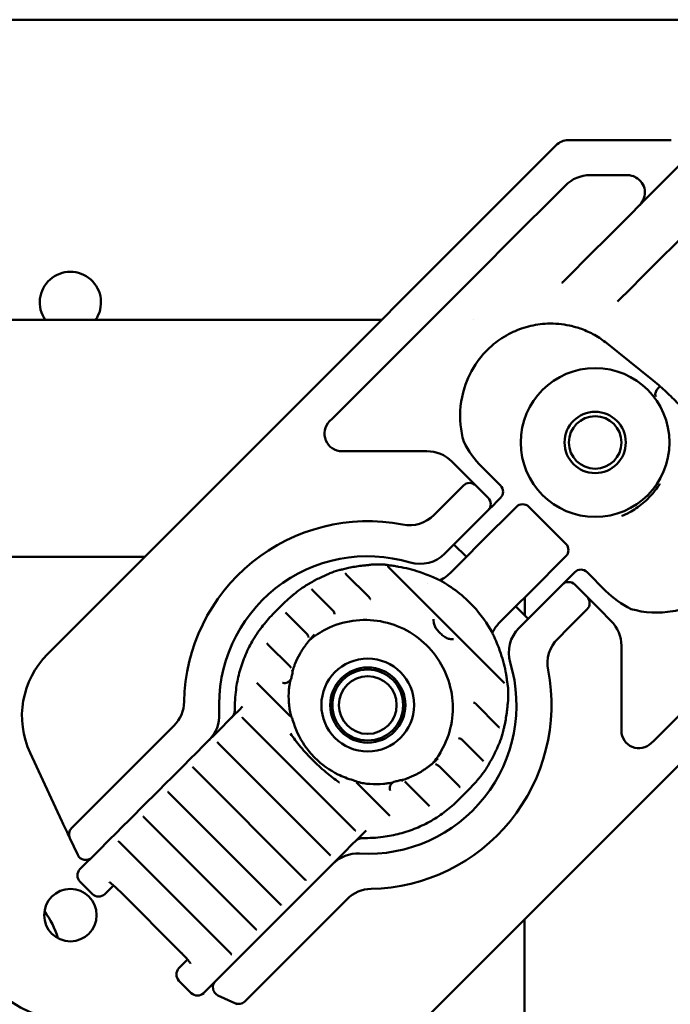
# Model space of a CAD drawing. Header units: millimetres. Extents: x 0 to 14369, y -869 to 2970.
# Tile 363 of 656: x 2107 to 2144, y 1088 to 1144. Entities that reach past the tile are written whole.
import ezdxf

# ---------------------------------------------------------------- set-up
doc = ezdxf.new("R2010")
doc.units = ezdxf.units.MM
doc.header["$LTSCALE"] = 10
doc.layers.add('Sichtbar (ISO)', color=7, linetype='Continuous', lineweight=50)

msp = doc.modelspace()

# ---------------------------------------------------------------- linework, layer by layer
at = {"layer": 'Sichtbar (ISO)'}
for p, q in [((2069.518, 1144.035), (2147.669, 1144.035)), ((2132.963, 1132.543), (2137.281, 1136.861)), ((2137.988, 1137.154), (2143.862, 1137.154)), ((2144.361, 1135.739), (2143.579, 1134.957)), ((2141.362, 1135.154), (2139.231, 1135.154)), ((2137.817, 1134.568), (2134.378, 1131.129)), ((2143.579, 1134.957), (2140.024, 1131.401)), ((2147.115, 1134.25), (2142.145, 1129.28)), ((2131.943, 1131.523), (2132.963, 1132.543)), ((2123.677, 1123.257), (2131.943, 1131.523)), ((2134.378, 1131.129), (2133.357, 1130.109)), ((2139.467, 1130.844), (2140.024, 1131.401)), ((2139.467, 1130.844), (2137.725, 1129.103)), ((2133.357, 1130.109), (2125.091, 1121.843)), ((2137.674, 1129.051), (2137.633, 1129.01)), ((2137.701, 1129.079), (2137.689, 1129.066)), ((2137.725, 1129.103), (2137.722, 1129.1)), ((2141.588, 1128.723), (2142.145, 1129.28)), ((2141.588, 1128.723), (2140.798, 1127.933)), ((2127.304, 1126.885), (2086.201, 1126.885)), ((2132.545, 1126.885), (2132.545, 1126.885)), ((2142.74, 1123.504), (2140.188, 1125.548)), ((2123.677, 1123.257), (2123.064, 1122.644)), ((2108.215, 1107.795), (2123.064, 1122.644)), ((2124.479, 1121.23), (2125.091, 1121.843)), ((2124.479, 1121.23), (2124.34, 1121.092)), ((2125.047, 1119.385), (2129.904, 1119.385)), ((2131.318, 1118.799), (2131.986, 1118.131)), ((2133.046, 1118.484), (2134.106, 1117.423)), ((2131.986, 1118.131), (2132.693, 1117.424)), ((2130.925, 1116.363), (2131.986, 1117.424)), ((2133.4, 1116.717), (2132.693, 1117.424)), ((2134.106, 1116.716), (2133.841, 1116.451)), ((2130.925, 1116.363), (2130.305, 1115.743)), ((2132.339, 1114.949), (2133.4, 1116.01)), ((2133.735, 1116.344), (2133.4, 1116.01)), ((2133.735, 1116.344), (2133.841, 1116.451)), ((2134.996, 1116.191), (2134.139, 1115.334)), ((2134.996, 1116.191), (2135.016, 1116.212)), ((2135.723, 1116.212), (2137.845, 1114.09)), ((2133.849, 1115.044), (2134.139, 1115.334)), ((2132.339, 1114.949), (2130.925, 1113.535)), ((2131.207, 1112.402), (2133.849, 1115.044)), ((2131.447, 1114.056), (2132.154, 1113.349)), ((2085.78, 1113.359), (2113.779, 1113.359)), ((2132.143, 1113.36), (2132.164, 1113.36)), ((2136.968, 1112.506), (2137.824, 1113.363)), ((2137.845, 1113.383), (2137.824, 1113.363)), ((2124.871, 1112.591), (2124.871, 1112.591)), ((2126.787, 1112.912), (2126.787, 1112.912)), ((2127.855, 1112.611), (2127.855, 1112.611)), ((2127.855, 1112.611), (2134.244, 1106.222)), ((2124.345, 1112.409), (2124.345, 1112.409)), ((2125.226, 1112.413), (2125.226, 1112.413)), ((2126.58, 1111.059), (2125.292, 1112.347)), ((2136.677, 1112.216), (2134.035, 1109.573)), ((2136.968, 1112.506), (2136.677, 1112.216)), ((2137.977, 1112.102), (2137.643, 1111.767)), ((2137.977, 1112.102), (2138.084, 1112.208)), ((2138.349, 1112.473), (2138.084, 1112.208)), ((2139.056, 1112.473), (2140.117, 1111.413)), ((2122.875, 1111.645), (2122.875, 1111.645)), ((2124.507, 1110.305), (2123.368, 1111.445)), ((2129.909, 1111.84), (2129.909, 1111.84)), ((2136.582, 1110.706), (2137.643, 1111.767)), ((2139.057, 1111.06), (2138.35, 1111.767)), ((2143.476, 1103.458), (2151.742, 1111.724)), ((2135.489, 1110.013), (2135.49, 1111.029)), ((2139.057, 1111.06), (2139.764, 1110.353)), ((2121.71, 1110.684), (2121.098, 1110.071)), ((2134.982, 1110.521), (2135.689, 1109.814)), ((2136.582, 1110.706), (2135.168, 1109.292)), ((2139.057, 1110.353), (2137.996, 1109.292)), ((2139.764, 1110.353), (2140.432, 1109.685)), ((2123.018, 1108.968), (2121.88, 1110.106)), ((2137.376, 1108.672), (2137.996, 1109.292)), ((2122.062, 1107.097), (2120.807, 1108.352)), ((2123.066, 1108.439), (2123.066, 1108.439)), ((2123.122, 1108.542), (2123.122, 1108.542)), ((2141.018, 1108.271), (2141.018, 1103.414)), ((2122.104, 1107.054), (2122.104, 1107.054)), ((2122.01, 1104.322), (2120.261, 1106.071)), ((2134.538, 1105.867), (2134.538, 1105.867)), ((2119.357, 1104.795), (2119.163, 1104.601)), ((2132.692, 1104.947), (2133.98, 1103.659)), ((2134.546, 1105.154), (2134.546, 1105.154)), ((2118.505, 1103.943), (2118.846, 1104.284)), ((2118.742, 1104.18), (2118.742, 1104.18)), ((2119.163, 1104.601), (2118.846, 1104.284)), ((2119.387, 1104.118), (2125.751, 1097.754)), ((2122.19, 1104.129), (2122.19, 1104.129)), ((2115.434, 1103.7), (2110.714, 1098.98)), ((2118.173, 1103.611), (2117.749, 1103.187)), ((2118.505, 1103.943), (2118.173, 1103.611)), ((2134.046, 1103.593), (2134.046, 1103.593)), ((2117.749, 1103.187), (2117.433, 1102.871)), ((2131.713, 1102.987), (2131.713, 1102.987)), ((2134.224, 1103.238), (2134.224, 1103.238)), ((2143.476, 1103.458), (2142.863, 1102.845)), ((2117.091, 1102.529), (2116.76, 1102.198)), ((2117.091, 1102.529), (2117.433, 1102.871)), ((2117.974, 1102.705), (2124.338, 1096.341)), ((2133.078, 1101.735), (2131.938, 1102.874)), ((2134.042, 1102.712), (2134.042, 1102.711)), ((2142.725, 1102.707), (2142.863, 1102.845)), ((2109.035, 1098.251), (2107.219, 1102.146)), ((2116.76, 1102.198), (2116.336, 1101.774)), ((2115.678, 1101.116), (2116.02, 1101.458)), ((2116.336, 1101.774), (2116.02, 1101.458)), ((2116.561, 1101.292), (2122.925, 1094.928)), ((2144.278, 1101.431), (2129.428, 1086.582)), ((2130.175, 1101.488), (2130.175, 1101.488)), ((2131.739, 1100.247), (2130.601, 1101.385)), ((2133.137, 1101.676), (2133.137, 1101.676)), ((2115.347, 1100.785), (2114.923, 1100.361)), ((2115.678, 1101.116), (2115.347, 1100.785)), ((2133.278, 1101.241), (2133.278, 1101.241)), ((2114.923, 1100.361), (2114.606, 1100.044)), ((2127.705, 1098.628), (2125.955, 1100.377)), ((2128.078, 1100.517), (2128.078, 1100.517)), ((2128.687, 1100.471), (2128.687, 1100.471)), ((2129.985, 1099.174), (2128.731, 1100.429)), ((2131.797, 1100.188), (2131.797, 1100.189)), ((2114.265, 1099.703), (2113.933, 1099.371)), ((2114.265, 1099.703), (2114.606, 1100.044)), ((2115.147, 1099.878), (2121.511, 1093.514)), ((2132.317, 1100.077), (2131.704, 1099.464)), ((2113.933, 1099.371), (2113.509, 1098.947)), ((2130.048, 1099.111), (2130.047, 1099.111)), ((2110.714, 1098.98), (2109.585, 1097.851)), ((2112.851, 1098.289), (2113.193, 1098.631)), ((2113.509, 1098.947), (2113.193, 1098.631)), ((2113.734, 1098.465), (2120.098, 1092.101)), ((2109.296, 1097.691), (2109.186, 1097.927)), ((2112.52, 1097.958), (2112.096, 1097.534)), ((2112.851, 1098.289), (2112.52, 1097.958)), ((2109.46, 1097.341), (2109.4, 1097.47)), ((2112.096, 1097.534), (2111.78, 1097.218)), ((2125.917, 1097.213), (2126.234, 1097.53)), ((2126.234, 1097.53), (2126.428, 1097.724)), ((2109.485, 1097.286), (2109.482, 1097.293)), ((2109.485, 1097.286), (2109.935, 1096.322)), ((2111.09, 1096.528), (2111.78, 1097.218)), ((2112.321, 1097.052), (2118.685, 1090.688)), ((2125.244, 1096.54), (2125.576, 1096.872)), ((2125.917, 1097.213), (2125.576, 1096.872)), ((2125.813, 1097.109), (2125.813, 1097.109)), ((2110.066, 1095.504), (2111.09, 1096.528)), ((2124.82, 1096.116), (2125.244, 1096.54)), ((2124.504, 1095.8), (2124.162, 1095.458)), ((2124.504, 1095.8), (2124.82, 1096.116)), ((2123.407, 1094.703), (2123.831, 1095.127)), ((2123.831, 1095.127), (2124.162, 1095.458)), ((2110.773, 1094.09), (2110.066, 1094.797)), ((2111.48, 1094.09), (2111.976, 1094.586)), ((2123.091, 1094.387), (2123.407, 1094.703)), ((2112.342, 1094.244), (2115.878, 1090.709)), ((2122.418, 1093.714), (2122.749, 1094.045)), ((2123.091, 1094.387), (2122.749, 1094.045)), ((2120.613, 1089.08), (2125.334, 1093.801)), ((2121.994, 1093.29), (2122.418, 1093.714)), ((2121.677, 1092.973), (2121.336, 1092.631)), ((2121.677, 1092.973), (2121.994, 1093.29)), ((2120.58, 1091.876), (2121.004, 1092.3)), ((2121.004, 1092.3), (2121.336, 1092.631)), ((2135.46, 1069.125), (2135.477, 1092.631)), ((2120.264, 1091.56), (2120.58, 1091.876)), ((2119.591, 1090.887), (2119.922, 1091.218)), ((2120.264, 1091.56), (2119.922, 1091.218)), ((2119.167, 1090.463), (2119.591, 1090.887)), ((2116.219, 1090.343), (2115.723, 1089.847)), ((2118.851, 1090.146), (2118.161, 1089.457)), ((2118.851, 1090.146), (2119.167, 1090.463)), ((2118.161, 1089.457), (2117.137, 1088.433)), ((2116.43, 1088.433), (2115.723, 1089.14)), ((2119.484, 1087.952), (2120.613, 1089.08)), ((2117.955, 1088.302), (2118.919, 1087.852)), ((2118.925, 1087.849), (2118.919, 1087.852)), ((2119.052, 1087.79), (2118.974, 1087.827))]:
    msp.add_line(p, q, dxfattribs=at)
for centre, radius in [((2139.518, 1119.885), 4.25), ((2139.518, 1119.885), 1.75), ((2139.518, 1119.885), 1.5), ((2126.518, 1104.885), 2.65), ((2126.518, 1104.885), 2.15), ((2126.518, 1104.885), 2.025), ((2126.518, 1104.885), 1.65), ((2109.518, 1092.885), 1.5)]:
    msp.add_circle(centre, radius, dxfattribs=at)
for centre, radius, start, end in [((2137.988, 1136.154), 1, 90, 135), ((2139.231, 1133.154), 2, 90, 135), ((2141.362, 1134.154), 1, 86.3402, 90), ((2141.362, 1134.154), 1, 315, 60.8363), ((2109.518, 1127.885), 1.75, 325.1501, 214.8499), ((2109.518, 1127.885), 1.75, 325.1501, 214.8499), ((2125.047, 1120.385), 1, 135, 270), ((2136.982, 1122.42), 5.567, 206.5238, 225), ((2129.904, 1117.385), 2, 45, 90), ((2132.339, 1117.07), 0.5, 45, 135), ((2133.753, 1117.07), 0.5, 315, 45), ((2133.046, 1116.363), 0.5, 315, 45), ((2135.37, 1115.858), 0.5, 45, 135), ((2126.518, 1104.885), 10.5, 79.0558, 178.9455), ((2128.891, 1117.157), 2, 259.0558, 315), ((2137.491, 1113.737), 0.5, 315, 45), ((2126.518, 1104.885), 8.5, 73.4369, 183.1897), ((2129.511, 1114.949), 2, 253.4369, 315), ((2138.703, 1112.12), 0.5, 45, 135), ((2137.996, 1111.413), 0.5, 45, 135), ((2144.053, 1115.349), 5.567, 225, 243.4767), ((2138.703, 1110.706), 0.5, 315, 45), ((2136.582, 1107.878), 2, 135, 196.5631), ((2139.018, 1108.271), 2, 0, 45), ((2138.79, 1107.258), 2, 135, 190.9442), ((2111.75, 1104.259), 5, 135, 205), ((2126.518, 1104.885), 8.5, 266.8103, 16.5631), ((2126.518, 1104.885), 10.5, 271.0545, 10.9442), ((2114.02, 1105.115), 2, 315, 358.9455), ((2116.034, 1104.3), 2, 315, 3.1897), ((2142.018, 1103.414), 1, 180, 315), ((2109.938, 1097.498), 0.5, 135, 205), ((2110.388, 1096.533), 0.5, 205, 315), ((2125.933, 1094.401), 2, 86.8103, 135), ((2110.42, 1095.151), 0.5, 135, 225), ((2111.127, 1094.443), 0.5, 225, 315), ((2126.748, 1092.387), 2, 91.0545, 135), ((2109.518, 1092.885), 6, 180, 270), ((2104.018, 1090.124), 5, 16.7394, 36.5641), ((2104.018, 1090.124), 5, 16.7394, 36.5641), ((2116.077, 1089.494), 0.5, 135, 225), ((2118.166, 1088.755), 0.5, 135, 245), ((2116.784, 1088.787), 0.5, 225, 315), ((2119.131, 1088.305), 0.5, 245, 315)]:
    msp.add_arc(centre, radius, start, end, dxfattribs=at)
for centre, major_axis, ratio, start_param, end_param in [((2137.976, 1128.646), (-0.354, 0.354), 0.85079, 0.000034, 0.000077), ((2126.736, 1122.074), (-0.707, 0.707), 0.57735, 0.000001, 0.000014), ((2126.788, 1112.612), (-0.052, 0.295), 0.848301, 6.283153, 6.283619), ((2127.495, 1112.604), (0.054, 0.295), 0.798478, 6.282426, 6.286929), ((2130.458, 1111.765), (0.119, 0.275), 0.575139, 6.283156, 6.283511), ((2129.792, 1113.816), (1.414, -1.414), 0.992546, 6.283013, 6.283185), ((2127.051, 1105.343), (-5.342, 5.339), 0.999264, 6.214744, 6.282885), ((2122.283, 1110.809), (-0.197, 0.226), 0.03482, 0.000007, 0.008332), ((2122.644, 1111.109), (-0.191, 0.231), 0.899104, 6.247595, 6.282803), ((2135.449, 1108.159), (-1.414, 1.414), 0.992546, 0, 0.000151), ((2127.036, 1105.34), (-3.567, 3.567), 0.999609, 6.283136, 6.301003), ((2123.118, 1109.121), (0.288, -0.278), 0.034894, 6.280994, 6.283176), ((2133.398, 1108.825), (0.275, 0.119), 0.575188, 6.282569, 6.283236), ((2121.744, 1106.445), (-0.075, -0.29), 0.017716, 6.277485, 6.283185), ((2134.237, 1105.862), (0.295, 0.054), 0.798485, 6.283135, 6.283557), ((2134.245, 1105.155), (0.295, -0.052), 0.848301, 6.283085, 6.283218), ((2126.973, 1105.403), (3.567, -3.567), 0.999609, 6.26525, 6.283115), ((2130.754, 1101.485), (-0.278, 0.288), 0.034893, 0.000004, 0.002173), ((2132.742, 1101.01), (0.231, -0.191), 0.899099, 0.000458, 0.03564), ((2126.976, 1105.418), (5.34, -5.342), 0.999264, 0.000186, 0.068327), ((2132.442, 1100.65), (0.226, -0.197), 0.034819, 6.274853, 6.28318), ((2128.079, 1100.111), (-0.29, -0.075), 0.017718, 6.283184, 6.288875)]:
    msp.add_ellipse(centre, major_axis=major_axis, ratio=ratio, start_param=start_param, end_param=end_param, dxfattribs=at)
for points, knots in [([(2141.85, 1135.027), (2141.755, 1135.08), (2141.65, 1135.118), (2141.505, 1135.145), (2141.466, 1135.15), (2141.426, 1135.152)], [0, 0, 0, 0, 0.03248783, 0.03248783, 0.04436117, 0.04436117, 0.04436117, 0.04436117]), ([(2140.188, 1125.548), (2139.972, 1125.72), (2139.735, 1125.882), (2139.247, 1126.154), (2138.997, 1126.27), (2138.518, 1126.445), (2138.291, 1126.512), (2137.652, 1126.649), (2137.217, 1126.689), (2136.422, 1126.659), (2136.051, 1126.604), (2135.35, 1126.422), (2135.014, 1126.294), (2134.344, 1125.961), (2134.017, 1125.745), (2133.358, 1125.205), (2133.048, 1124.865), (2132.451, 1124.032), (2132.204, 1123.52), (2131.827, 1122.314), (2131.756, 1121.6), (2131.852, 1120.574), (2131.913, 1120.248), (2132.005, 1119.928)], [0, 0, 0, 0, 0.100344, 0.100344, 0.190359, 0.190359, 0.263987, 0.263987, 0.391398, 0.391398, 0.502847, 0.502847, 0.616713, 0.616713, 0.752373, 0.752373, 0.92769, 0.92769, 1.163607, 1.163607, 1.475785, 1.475785, 1.620966, 1.620966, 1.620966, 1.620966]), ([(2145.137, 1121.107), (2144.959, 1121.33), (2144.751, 1121.573), (2144.312, 1122.052), (2144.077, 1122.294), (2143.614, 1122.746), (2143.38, 1122.962), (2143.014, 1123.28), (2142.874, 1123.397), (2142.74, 1123.504)], [0, 0, 0, 0, 0.102282, 0.102282, 0.2011731, 0.2011731, 0.2968687, 0.2968687, 0.3581942, 0.3581942, 0.3581942, 0.3581942]), ([(2142.992, 1122.516), (2142.986, 1122.526), (2142.98, 1122.536), (2142.975, 1122.547), (2142.97, 1122.558), (2142.966, 1122.57), (2142.963, 1122.583), (2142.958, 1122.606), (2142.955, 1122.633), (2142.957, 1122.662), (2142.96, 1122.692), (2142.967, 1122.726), (2142.979, 1122.76), (2142.99, 1122.794), (2143.007, 1122.83), (2143.028, 1122.865), (2143.05, 1122.9), (2143.075, 1122.935), (2143.104, 1122.967), (2143.132, 1123), (2143.164, 1123.03), (2143.196, 1123.056), (2143.209, 1123.067), (2143.222, 1123.077), (2143.236, 1123.087)], [0, 0, 0, 0, 0.066659, 0.066659, 0.066659, 0.1306439, 0.1306439, 0.1306439, 0.2499489, 0.2499489, 0.2499489, 0.3749574, 0.3749574, 0.3749574, 0.4999659, 0.4999659, 0.4999659, 0.6249744, 0.6249744, 0.6249744, 0.749983, 0.749983, 0.749983, 0.8002937, 0.8002937, 0.8002937, 0.8002937]), ([(2131.979, 1119.962), (2131.982, 1119.959), (2131.985, 1119.956), (2131.994, 1119.947), (2131.998, 1119.941), (2132.001, 1119.934)], [-0.090389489, -0.090389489, -0.090389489, -0.090389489, -0.087020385, -0.087020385, -0.080997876, -0.080997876, -0.080997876, -0.080997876]), ([(2141.561, 1110.371), (2142.347, 1110.146), (2143.167, 1110.106), (2144.789, 1110.391), (2145.62, 1110.736), (2146.664, 1111.566), (2146.961, 1111.86), (2147.418, 1112.448), (2147.596, 1112.723), (2147.867, 1113.254), (2147.971, 1113.502), (2148.197, 1114.192), (2148.287, 1114.67), (2148.321, 1115.534), (2148.291, 1115.929), (2148.152, 1116.657), (2148.047, 1116.999), (2147.766, 1117.674), (2147.58, 1118.004), (2147.312, 1118.386), (2147.247, 1118.472), (2147.181, 1118.554)], [0.001098, 0.001098, 0.001098, 0.001098, 0.357064, 0.357064, 0.727479, 0.727479, 0.88417, 0.88417, 0.997113, 0.997113, 1.084044, 1.084044, 1.227313, 1.227313, 1.343527, 1.343527, 1.454238, 1.454238, 1.581325, 1.581325, 1.619911, 1.619911, 1.619911, 1.619911]), ([(2141.047, 1115.684), (2141.047, 1115.684), (2141.047, 1115.684), (2141.047, 1115.684), (2141.047, 1115.684), (2141.048, 1115.684), (2141.049, 1115.684), (2141.053, 1115.686), (2141.055, 1115.687), (2141.062, 1115.69), (2141.065, 1115.691), (2141.08, 1115.697), (2141.091, 1115.702), (2141.133, 1115.72), (2141.164, 1115.733), (2141.287, 1115.789), (2141.378, 1115.835), (2141.738, 1116.03), (2141.998, 1116.205), (2142.498, 1116.623), (2142.74, 1116.869), (2143.046, 1117.266), (2143.134, 1117.393), (2143.209, 1117.513), (2143.21, 1117.515), (2143.212, 1117.517), (2143.212, 1117.518), (2143.213, 1117.519), (2143.213, 1117.519), (2143.213, 1117.519), (2143.213, 1117.519), (2143.213, 1117.52), (2143.213, 1117.52), (2143.213, 1117.52)], [0.0032405, 0.0032405, 0.0032405, 0.0032405, 0.0032568, 0.0032568, 0.0032748, 0.0032748, 0.0035026, 0.0035026, 0.0046434, 0.0046434, 0.0062068, 0.0062068, 0.0108967, 0.0108967, 0.0249653, 0.0249653, 0.0671796, 0.0671796, 0.1941493, 0.1941493, 0.3252091, 0.3252091, 0.378333, 0.378333, 0.3792845, 0.3792845, 0.3796417, 0.3796417, 0.3797837, 0.3797837, 0.3798192, 0.3798192, 0.3798461, 0.3798461, 0.3798461, 0.3798461]), ([(2124.909, 1112.6), (2124.918, 1112.602), (2124.931, 1112.605), (2124.965, 1112.612), (2124.988, 1112.617), (2125.046, 1112.63), (2125.084, 1112.639), (2125.174, 1112.66), (2125.229, 1112.673), (2125.325, 1112.695), (2125.368, 1112.704), (2125.411, 1112.714)], [0.00004133, 0.00004133, 0.00004133, 0.00004133, 0.008455, 0.008455, 0.01866205, 0.01866205, 0.03273345, 0.03273345, 0.05006971, 0.05006971, 0.06323319, 0.06323319, 0.06323319, 0.06323319]), ([(2126.167, 1112.841), (2126.257, 1112.852), (2126.348, 1112.862), (2126.474, 1112.875), (2126.514, 1112.88), (2126.583, 1112.887), (2126.613, 1112.891), (2126.66, 1112.896), (2126.679, 1112.899), (2126.711, 1112.903), (2126.726, 1112.905), (2126.736, 1112.907)], [0, 0, 0, 0, 0.02713141, 0.02713141, 0.0399028, 0.0399028, 0.05082027, 0.05082027, 0.05850806, 0.05850806, 0.06660326, 0.06660326, 0.06660326, 0.06660326]), ([(2127.556, 1112.897), (2127.573, 1112.894), (2127.595, 1112.891), (2127.65, 1112.883), (2127.684, 1112.878), (2127.775, 1112.865), (2127.834, 1112.857), (2127.985, 1112.835), (2128.079, 1112.821), (2128.209, 1112.8), (2128.245, 1112.794), (2128.281, 1112.788)], [0.00127307, 0.00127307, 0.00127307, 0.00127307, 0.01111389, 0.01111389, 0.02368949, 0.02368949, 0.04317871, 0.04317871, 0.07181154, 0.07181154, 0.0828255, 0.0828255, 0.0828255, 0.0828255]), ([(2127.672, 1112.806), (2127.671, 1112.806), (2127.671, 1112.806), (2127.671, 1112.806), (2127.67, 1112.806), (2127.67, 1112.804), (2127.671, 1112.802), (2127.672, 1112.8), (2127.674, 1112.796), (2127.678, 1112.792), (2127.681, 1112.788), (2127.686, 1112.782), (2127.692, 1112.776), (2127.697, 1112.77), (2127.704, 1112.762), (2127.712, 1112.754), (2127.719, 1112.747), (2127.726, 1112.74), (2127.734, 1112.731)], [0.1778136, 0.1778136, 0.1778136, 0.1778136, 0.2, 0.2, 0.2, 0.3, 0.3, 0.3, 0.4, 0.4, 0.4, 0.5, 0.5, 0.5, 0.6, 0.6, 0.6, 0.6832386, 0.6832386, 0.6832386, 0.6832386]), ([(2127.69, 1112.799), (2127.685, 1112.802), (2127.68, 1112.804), (2127.677, 1112.805), (2127.675, 1112.806), (2127.673, 1112.806), (2127.672, 1112.806)], [0.000015, 0.000015, 0.000015, 0.000015, 0.1, 0.1, 0.1, 0.1778136, 0.1778136, 0.1778136, 0.1778136]), ([(2127.734, 1112.731), (2127.744, 1112.721), (2127.755, 1112.71), (2127.783, 1112.683), (2127.801, 1112.666), (2127.831, 1112.636), (2127.844, 1112.624), (2127.856, 1112.612)], [0, 0, 0, 0, 0.00488893, 0.00488893, 0.01236165, 0.01236165, 0.01761922, 0.01761922, 0.01761922, 0.01761922]), ([(2123.871, 1112.193), (2123.929, 1112.22), (2123.987, 1112.247), (2124.097, 1112.296), (2124.149, 1112.32), (2124.214, 1112.349), (2124.233, 1112.357), (2124.277, 1112.378), (2124.3, 1112.389), (2124.314, 1112.396)], [0, 0, 0, 0, 0.01904408, 0.01904408, 0.03762598, 0.03762598, 0.0459341, 0.0459341, 0.05913864, 0.05913864, 0.05913864, 0.05913864]), ([(2125.226, 1112.413), (2125.237, 1112.401), (2125.25, 1112.389), (2125.272, 1112.368), (2125.282, 1112.357), (2125.292, 1112.347)], [0, 0, 0, 0, 0.005196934, 0.005196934, 0.009475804, 0.009475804, 0.009475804, 0.009475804]), ([(2129.465, 1112.488), (2129.734, 1112.396), (2130.003, 1112.29), (2130.368, 1112.133), (2130.483, 1112.081), (2130.577, 1112.04)], [0, 0, 0, 0, 0.0854411, 0.0854411, 0.1239593, 0.1239593, 0.1239593, 0.1239593]), ([(2130.635, 1112.012), (2131.345, 1111.627), (2132, 1111.119), (2132.975, 1110.069), (2133.346, 1109.553), (2133.644, 1109.003)], [0.0003496, 0.0003496, 0.0003496, 0.0003496, 0.2425494, 0.2425494, 0.4302422, 0.4302422, 0.4302422, 0.4302422]), ([(2130.641, 1112.008), (2130.765, 1112.065), (2130.886, 1112.137), (2131.071, 1112.275), (2131.141, 1112.336), (2131.206, 1112.402)], [0.36328329, 0.36328329, 0.36328329, 0.36328329, 0.40559716, 0.40559716, 0.43368373, 0.43368373, 0.43368373, 0.43368373]), ([(2122.891, 1111.655), (2122.9, 1111.661), (2122.915, 1111.669), (2122.952, 1111.692), (2122.977, 1111.707), (2123.037, 1111.743), (2123.074, 1111.766), (2123.157, 1111.815), (2123.204, 1111.843), (2123.264, 1111.878), (2123.277, 1111.885), (2123.289, 1111.892)], [0.00005252, 0.00005252, 0.00005252, 0.00005252, 0.01058449, 0.01058449, 0.02314323, 0.02314323, 0.0382192, 0.0382192, 0.0548058, 0.0548058, 0.0591096, 0.0591096, 0.0591096, 0.0591096]), ([(2123.309, 1111.503), (2123.317, 1111.495), (2123.327, 1111.486), (2123.347, 1111.466), (2123.357, 1111.455), (2123.368, 1111.445)], [0, 0, 0, 0, 0.004088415, 0.004088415, 0.00855373, 0.00855373, 0.00855373, 0.00855373]), ([(2122.086, 1111.035), (2122.13, 1111.073), (2122.174, 1111.111), (2122.258, 1111.182), (2122.299, 1111.215), (2122.369, 1111.272), (2122.4, 1111.297), (2122.435, 1111.326), (2122.445, 1111.334), (2122.453, 1111.34)], [0, 0, 0, 0, 0.01737379, 0.01737379, 0.03441303, 0.03441303, 0.05082298, 0.05082298, 0.05848807, 0.05848807, 0.05848807, 0.05848807]), ([(2126.58, 1111.059), (2126.611, 1111.028), (2126.637, 1110.992), (2126.661, 1110.944), (2126.665, 1110.934), (2126.669, 1110.925)], [0, 0, 0, 0, 0.01307354, 0.01307354, 0.016094, 0.016094, 0.016094, 0.016094]), ([(2118.986, 1105.758), (2119.027, 1106.082), (2119.089, 1106.403), (2119.256, 1107.034), (2119.36, 1107.344), (2119.607, 1107.947), (2119.751, 1108.241), (2120.075, 1108.806), (2120.256, 1109.078), (2120.652, 1109.595), (2120.867, 1109.841), (2121.098, 1110.071)], [4.0566981, 4.0566981, 4.0566981, 4.0566981, 4.1878362, 4.1878362, 4.3189744, 4.3189744, 4.4501126, 4.4501126, 4.5812508, 4.5812508, 4.712389, 4.712389, 4.712389, 4.712389]), ([(2121.822, 1110.164), (2121.83, 1110.155), (2121.839, 1110.146), (2121.859, 1110.127), (2121.869, 1110.116), (2121.88, 1110.106)], [0, 0, 0, 0, 0.004042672, 0.004042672, 0.008442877, 0.008442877, 0.008442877, 0.008442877]), ([(2123.184, 1108.595), (2123.48, 1108.843), (2123.804, 1109.055), (2124.623, 1109.464), (2125.136, 1109.623), (2126.187, 1109.773), (2126.725, 1109.762), (2127.772, 1109.573), (2128.281, 1109.394), (2129.217, 1108.885), (2129.645, 1108.556), (2130.376, 1107.78), (2130.68, 1107.334), (2131.132, 1106.37), (2131.281, 1105.852), (2131.408, 1104.797), (2131.387, 1104.26), (2131.176, 1103.221), (2130.987, 1102.719), (2130.58, 1102.01), (2130.414, 1101.772), (2130.228, 1101.551)], [4.799699, 4.799699, 4.799699, 4.799699, 5.032896, 5.032896, 5.3533, 5.3533, 5.673437, 5.673437, 5.99326, 5.99326, 6.312845, 6.312845, 6.632352, 6.632352, 6.95197, 6.95197, 7.271849, 7.271849, 7.592043, 7.592043, 7.766672, 7.766672, 7.766672, 7.766672]), ([(2124.571, 1110.222), (2124.592, 1110.186), (2124.607, 1110.146), (2124.618, 1110.096), (2124.619, 1110.088), (2124.62, 1110.079)], [0, 0, 0, 0, 0.01255795, 0.01255795, 0.01514554, 0.01514554, 0.01514554, 0.01514554]), ([(2130.642, 1109.009), (2130.615, 1109.037), (2130.588, 1109.065), (2130.531, 1109.128), (2130.501, 1109.163), (2130.418, 1109.268), (2130.376, 1109.335), (2130.317, 1109.471), (2130.298, 1109.536), (2130.274, 1109.688), (2130.272, 1109.752), (2130.27, 1109.784), (2130.27, 1109.785), (2130.27, 1109.787)], [-0.03542474, -0.03542474, -0.03542474, -0.03542474, -0.03149139, -0.03149139, -0.02675471, -0.02675471, -0.01760203, -0.01760203, -0.00940478, -0.00940478, 0, 0, 0.00033768, 0.00033768, 0.00033768, 0.00033768]), ([(2134.035, 1109.573), (2133.885, 1109.423), (2133.758, 1109.246), (2133.657, 1109.042), (2133.649, 1109.025), (2133.641, 1109.008)], [0, 0, 0, 0, 0.06446306, 0.06446306, 0.07025822, 0.07025822, 0.07025822, 0.07025822]), ([(2123.029, 1108.957), (2123.058, 1108.927), (2123.083, 1108.893), (2123.118, 1108.823), (2123.13, 1108.788), (2123.137, 1108.752)], [0, 0, 0, 0, 0.01249751, 0.01249751, 0.02352738, 0.02352738, 0.02352738, 0.02352738]), ([(2123.406, 1108.843), (2123.368, 1108.803), (2123.33, 1108.762), (2123.261, 1108.686), (2123.23, 1108.65), (2123.175, 1108.585), (2123.151, 1108.555), (2123.113, 1108.506), (2123.098, 1108.486), (2123.089, 1108.473), (2123.088, 1108.471), (2123.087, 1108.47)], [0, 0, 0, 0, 0.01661136, 0.01661136, 0.03278073, 0.03278073, 0.04939798, 0.04939798, 0.06646007, 0.06646007, 0.07008592, 0.07008592, 0.07008592, 0.07008592]), ([(2131.42, 1108.637), (2131.418, 1108.637), (2131.417, 1108.637), (2131.397, 1108.638), (2131.329, 1108.639), (2131.169, 1108.665), (2131.104, 1108.684), (2130.968, 1108.743), (2130.901, 1108.785), (2130.796, 1108.868), (2130.761, 1108.897), (2130.698, 1108.955), (2130.67, 1108.982), (2130.642, 1109.009)], [-0.1099091, -0.1099091, -0.1099091, -0.1099091, -0.1078659, -0.1078659, -0.0771022, -0.0771022, -0.0527542, -0.0527542, -0.0256401, -0.0256401, -0.0116388, -0.0116388, -0.000001, -0.000001, -0.000001, -0.000001]), ([(2133.673, 1108.944), (2133.688, 1108.909), (2133.705, 1108.87), (2133.749, 1108.772), (2133.776, 1108.711), (2133.866, 1108.505), (2133.928, 1108.355), (2134.033, 1108.081), (2134.079, 1107.956), (2134.121, 1107.831)], [0, 0, 0, 0, 0.0142448, 0.0142448, 0.0354851, 0.0354851, 0.084749, 0.084749, 0.124329, 0.124329, 0.124329, 0.124329]), ([(2120.744, 1108.414), (2120.755, 1108.404), (2120.766, 1108.393), (2120.787, 1108.372), (2120.797, 1108.362), (2120.807, 1108.352)], [0, 0, 0, 0, 0.00479689, 0.00479689, 0.009031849, 0.009031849, 0.009031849, 0.009031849]), ([(2122.921, 1108.242), (2122.92, 1108.242), (2122.919, 1108.24), (2122.914, 1108.234), (2122.908, 1108.226), (2122.891, 1108.204), (2122.878, 1108.185), (2122.842, 1108.136), (2122.819, 1108.102), (2122.768, 1108.025), (2122.739, 1107.98), (2122.682, 1107.887), (2122.654, 1107.838), (2122.627, 1107.789)], [0.00485395, 0.00485395, 0.00485395, 0.00485395, 0.00882038, 0.00882038, 0.01741952, 0.01741952, 0.03049992, 0.03049992, 0.04698514, 0.04698514, 0.06427905, 0.06427905, 0.08098132, 0.08098132, 0.08098132, 0.08098132]), ([(2122.062, 1107.097), (2122.073, 1107.086), (2122.085, 1107.074), (2122.099, 1107.06), (2122.102, 1107.057), (2122.105, 1107.054)], [0, 0, 0, 0, 0.004939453, 0.004939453, 0.006406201, 0.006406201, 0.006406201, 0.006406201]), ([(2122.2, 1106.898), (2122.214, 1106.858), (2122.22, 1106.815), (2122.219, 1106.742), (2122.215, 1106.712), (2122.207, 1106.684)], [0, 0, 0, 0, 0.01310444, 0.01310444, 0.0222401, 0.0222401, 0.0222401, 0.0222401]), ([(2122.372, 1107.259), (2122.348, 1107.202), (2122.327, 1107.144), (2122.289, 1107.036), (2122.272, 1106.984), (2122.245, 1106.891), (2122.235, 1106.849), (2122.225, 1106.803), (2122.223, 1106.791), (2122.22, 1106.779), (2122.22, 1106.776), (2122.219, 1106.774)], [0, 0, 0, 0, 0.01836838, 0.01836838, 0.03664578, 0.03664578, 0.05523188, 0.05523188, 0.06344167, 0.06344167, 0.06627273, 0.06627273, 0.06627273, 0.06627273]), ([(2122.15, 1106.445), (2122.142, 1106.406), (2122.126, 1106.367), (2122.085, 1106.298), (2122.059, 1106.266), (2121.996, 1106.212), (2121.96, 1106.189), (2121.882, 1106.157), (2121.839, 1106.146), (2121.754, 1106.14), (2121.71, 1106.144), (2121.669, 1106.155)], [0, 0, 0, 0, 0.0123872, 0.0123872, 0.02484906, 0.02484906, 0.03771841, 0.03771841, 0.05055567, 0.05055567, 0.06343662, 0.06343662, 0.06343662, 0.06343662]), ([(2122.118, 1106.354), (2122.117, 1106.351), (2122.116, 1106.348), (2122.111, 1106.333), (2122.107, 1106.319), (2122.096, 1106.28), (2122.089, 1106.253), (2122.074, 1106.186), (2122.065, 1106.143), (2122.047, 1106.045), (2122.038, 1105.987), (2122.024, 1105.881), (2122.019, 1105.832), (2122.014, 1105.783)], [0.07059497, 0.07059497, 0.07059497, 0.07059497, 0.07400333, 0.07400333, 0.08260124, 0.08260124, 0.09439532, 0.09439532, 0.10940471, 0.10940471, 0.12735297, 0.12735297, 0.14198198, 0.14198198, 0.14198198, 0.14198198]), ([(2134.421, 1106.648), (2134.435, 1106.567), (2134.448, 1106.485), (2134.471, 1106.332), (2134.481, 1106.259), (2134.499, 1106.138), (2134.506, 1106.088), (2134.516, 1106.018), (2134.519, 1105.994), (2134.526, 1105.951), (2134.529, 1105.932), (2134.532, 1105.916)], [0, 0, 0, 0, 0.02475199, 0.02475199, 0.04753106, 0.04753106, 0.06446759, 0.06446759, 0.07348672, 0.07348672, 0.08284799, 0.08284799, 0.08284799, 0.08284799]), ([(2120.184, 1106.148), (2120.202, 1106.13), (2120.22, 1106.112), (2120.246, 1106.086), (2120.253, 1106.079), (2120.261, 1106.071)], [0, 0, 0, 0, 0.00781039, 0.00781039, 0.01099432, 0.01099432, 0.01099432, 0.01099432]), ([(2122.008, 1105.004), (2122.017, 1104.887), (2122.031, 1104.77), (2122.07, 1104.538), (2122.097, 1104.421), (2122.138, 1104.274), (2122.152, 1104.232), (2122.172, 1104.175), (2122.179, 1104.157), (2122.188, 1104.135), (2122.191, 1104.128), (2122.193, 1104.124), (2122.193, 1104.124), (2122.193, 1104.123)], [0, 0, 0, 0, 0.0351694, 0.0351694, 0.0738386, 0.0738386, 0.0911189, 0.0911189, 0.1009311, 0.1009311, 0.1065177, 0.1065177, 0.1073268, 0.1073268, 0.1073268, 0.1073268]), ([(2132.558, 1105.036), (2132.598, 1105.02), (2132.636, 1104.997), (2132.677, 1104.962), (2132.685, 1104.955), (2132.692, 1104.947)], [0, 0, 0, 0, 0.01290853, 0.01290853, 0.01609661, 0.01609661, 0.01609661, 0.01609661]), ([(2134.54, 1105.103), (2134.539, 1105.095), (2134.537, 1105.083), (2134.533, 1105.053), (2134.53, 1105.034), (2134.524, 1104.983), (2134.52, 1104.948), (2134.511, 1104.862), (2134.505, 1104.808), (2134.491, 1104.682), (2134.483, 1104.607), (2134.474, 1104.534)], [0, 0, 0, 0, 0.00675391, 0.00675391, 0.01504445, 0.01504445, 0.02733819, 0.02733819, 0.04448162, 0.04448162, 0.06663789, 0.06663789, 0.06663789, 0.06663789]), ([(2118.742, 1104.18), (2118.772, 1104.21), (2118.8, 1104.244), (2118.848, 1104.316), (2118.867, 1104.353), (2118.894, 1104.422), (2118.903, 1104.452), (2118.915, 1104.516), (2118.919, 1104.551), (2118.918, 1104.586)], [0, 0, 0, 0, 0.01813251, 0.01813251, 0.03355544, 0.03355544, 0.04412997, 0.04412997, 0.05518887, 0.05518887, 0.05518887, 0.05518887]), ([(2119.329, 1104.176), (2119.338, 1104.168), (2119.347, 1104.159), (2119.366, 1104.139), (2119.377, 1104.129), (2119.387, 1104.118)], [0.000005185, 0.000005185, 0.000005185, 0.000005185, 0.003948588, 0.003948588, 0.008412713, 0.008412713, 0.008412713, 0.008412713]), ([(2122.225, 1104.047), (2122.371, 1103.527), (2122.605, 1103.025), (2123.084, 1102.324), (2123.282, 1102.085), (2123.5, 1101.867)], [0, 0, 0, 0, 0.1619911, 0.1619911, 0.2544546, 0.2544546, 0.2544546, 0.2544546]), ([(2133.98, 1103.659), (2133.991, 1103.648), (2134.002, 1103.637), (2134.024, 1103.615), (2134.035, 1103.603), (2134.046, 1103.593)], [0, 0, 0, 0, 0.004650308, 0.004650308, 0.009476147, 0.009476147, 0.009476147, 0.009476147]), ([(2134.347, 1103.778), (2134.33, 1103.702), (2134.313, 1103.625), (2134.281, 1103.488), (2134.266, 1103.424), (2134.25, 1103.352), (2134.245, 1103.333), (2134.238, 1103.3), (2134.235, 1103.286), (2134.234, 1103.276)], [0, 0, 0, 0, 0.02337469, 0.02337469, 0.04543357, 0.04543357, 0.05404449, 0.05404449, 0.06304769, 0.06304769, 0.06304769, 0.06304769]), ([(2122.092, 1103.266), (2122.094, 1103.263), (2122.096, 1103.26), (2122.279, 1102.998), (2122.47, 1102.747), (2122.79, 1102.362), (2122.91, 1102.224), (2123.143, 1101.969), (2123.255, 1101.853), (2123.37, 1101.737)], [-0.0010932, -0.0010932, -0.0010932, -0.0010932, 0, 0, 0.0948216, 0.0948216, 0.1491616, 0.1491616, 0.1973863, 0.1973863, 0.1973863, 0.1973863]), ([(2131.713, 1102.987), (2131.755, 1102.981), (2131.797, 1102.968), (2131.842, 1102.945), (2131.849, 1102.942), (2131.855, 1102.938)], [0, 0, 0, 0, 0.01282608, 0.01282608, 0.01512529, 0.01512529, 0.01512529, 0.01512529]), ([(2117.916, 1102.762), (2117.924, 1102.754), (2117.933, 1102.745), (2117.953, 1102.726), (2117.964, 1102.715), (2117.974, 1102.705)], [0.000005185, 0.000005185, 0.000005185, 0.000005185, 0.003948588, 0.003948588, 0.008412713, 0.008412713, 0.008412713, 0.008412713]), ([(2134.029, 1102.68), (2134.024, 1102.671), (2134.018, 1102.658), (2134.001, 1102.623), (2133.991, 1102.601), (2133.965, 1102.544), (2133.949, 1102.508), (2133.918, 1102.439), (2133.903, 1102.407), (2133.868, 1102.329), (2133.847, 1102.283), (2133.826, 1102.238)], [0.00004784, 0.00004784, 0.00004784, 0.00004784, 0.00886363, 0.00886363, 0.01947172, 0.01947172, 0.03318817, 0.03318817, 0.04430925, 0.04430925, 0.05930352, 0.05930352, 0.05930352, 0.05930352]), ([(2123.5, 1101.867), (2123.881, 1101.487), (2124.329, 1101.165), (2125.089, 1100.788), (2125.381, 1100.676), (2125.68, 1100.592)], [0, 0, 0, 0, 0.1613777, 0.1613777, 0.2544628, 0.2544628, 0.2544628, 0.2544628]), ([(2116.503, 1101.349), (2116.511, 1101.341), (2116.52, 1101.332), (2116.54, 1101.313), (2116.55, 1101.302), (2116.561, 1101.292)], [0.000005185, 0.000005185, 0.000005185, 0.000005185, 0.003948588, 0.003948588, 0.008412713, 0.008412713, 0.008412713, 0.008412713]), ([(2123.37, 1101.737), (2123.484, 1101.624), (2123.599, 1101.513), (2123.85, 1101.283), (2123.985, 1101.165), (2124.368, 1100.847), (2124.622, 1100.653), (2124.893, 1100.463), (2124.896, 1100.461), (2124.899, 1100.459)], [0.0000016, 0.0000016, 0.0000016, 0.0000016, 0.0482097, 0.0482097, 0.1024107, 0.1024107, 0.1983018, 0.1983018, 0.1994542, 0.1994542, 0.1994542, 0.1994542]), ([(2129.422, 1100.993), (2129.472, 1101.021), (2129.522, 1101.05), (2129.615, 1101.107), (2129.658, 1101.135), (2129.735, 1101.186), (2129.77, 1101.21), (2129.827, 1101.251), (2129.85, 1101.268), (2129.868, 1101.282), (2129.872, 1101.285), (2129.875, 1101.287), (2129.875, 1101.287), (2129.875, 1101.288)], [0, 0, 0, 0, 0.01713077, 0.01713077, 0.03384225, 0.03384225, 0.05082723, 0.05082723, 0.06811782, 0.06811782, 0.07434439, 0.07434439, 0.07588963, 0.07588963, 0.07588963, 0.07588963]), ([(2130.103, 1101.454), (2130.104, 1101.455), (2130.107, 1101.457), (2130.118, 1101.464), (2130.129, 1101.472), (2130.16, 1101.496), (2130.184, 1101.515), (2130.242, 1101.562), (2130.278, 1101.592), (2130.353, 1101.658), (2130.393, 1101.695), (2130.448, 1101.746), (2130.462, 1101.759), (2130.476, 1101.773)], [0.01063714, 0.01063714, 0.01063714, 0.01063714, 0.01544761, 0.01544761, 0.02620748, 0.02620748, 0.04134309, 0.04134309, 0.05841926, 0.05841926, 0.0751955, 0.0751955, 0.08106155, 0.08106155, 0.08106155, 0.08106155]), ([(2130.386, 1101.504), (2130.428, 1101.496), (2130.469, 1101.48), (2130.537, 1101.441), (2130.565, 1101.42), (2130.59, 1101.396)], [0, 0, 0, 0, 0.01309405, 0.01309405, 0.02353493, 0.02353493, 0.02353493, 0.02353493]), ([(2133.078, 1101.735), (2133.095, 1101.717), (2133.113, 1101.699), (2133.132, 1101.68), (2133.134, 1101.678), (2133.137, 1101.676)], [0, 0, 0, 0, 0.007397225, 0.007397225, 0.008529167, 0.008529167, 0.008529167, 0.008529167]), ([(2133.525, 1101.656), (2133.495, 1101.604), (2133.465, 1101.551), (2133.408, 1101.455), (2133.38, 1101.41), (2133.335, 1101.335), (2133.316, 1101.304), (2133.296, 1101.271), (2133.291, 1101.264), (2133.288, 1101.257)], [0, 0, 0, 0, 0.01807651, 0.01807651, 0.03578047, 0.03578047, 0.05244385, 0.05244385, 0.05897531, 0.05897531, 0.05897531, 0.05897531]), ([(2128.407, 1100.586), (2128.409, 1100.587), (2128.412, 1100.587), (2128.426, 1100.59), (2128.441, 1100.593), (2128.481, 1100.602), (2128.509, 1100.609), (2128.58, 1100.628), (2128.625, 1100.642), (2128.724, 1100.674), (2128.781, 1100.695), (2128.855, 1100.724), (2128.873, 1100.731), (2128.892, 1100.739)], [0.02690278, 0.02690278, 0.02690278, 0.02690278, 0.02984737, 0.02984737, 0.03919037, 0.03919037, 0.05238809, 0.05238809, 0.06893749, 0.06893749, 0.08728804, 0.08728804, 0.09319163, 0.09319163, 0.09319163, 0.09319163]), ([(2132.974, 1100.82), (2132.963, 1100.806), (2132.947, 1100.788), (2132.911, 1100.742), (2132.888, 1100.714), (2132.835, 1100.65), (2132.804, 1100.613), (2132.739, 1100.535), (2132.703, 1100.493), (2132.668, 1100.453)], [0, 0, 0, 0, 0.01278247, 0.01278247, 0.0268886, 0.0268886, 0.04238727, 0.04238727, 0.05852128, 0.05852128, 0.05852128, 0.05852128]), ([(2125.757, 1100.56), (2125.758, 1100.559), (2125.76, 1100.558), (2125.769, 1100.554), (2125.778, 1100.551), (2125.801, 1100.542), (2125.817, 1100.536), (2125.864, 1100.519), (2125.899, 1100.508), (2125.995, 1100.48), (2126.061, 1100.463), (2126.233, 1100.425), (2126.344, 1100.406), (2126.517, 1100.385), (2126.577, 1100.379), (2126.637, 1100.375)], [0.0057501, 0.0057501, 0.0057501, 0.0057501, 0.0089072, 0.0089072, 0.0147061, 0.0147061, 0.0228857, 0.0228857, 0.0371013, 0.0371013, 0.0603845, 0.0603845, 0.0951459, 0.0951459, 0.1132729, 0.1132729, 0.1132729, 0.1132729]), ([(2125.877, 1100.455), (2125.891, 1100.441), (2125.905, 1100.427), (2125.931, 1100.401), (2125.943, 1100.389), (2125.955, 1100.377)], [0, 0, 0, 0, 0.00603589, 0.00603589, 0.01118033, 0.01118033, 0.01118033, 0.01118033]), ([(2127.416, 1100.381), (2127.503, 1100.389), (2127.591, 1100.4), (2127.708, 1100.419), (2127.743, 1100.425), (2127.832, 1100.443), (2127.884, 1100.455), (2127.94, 1100.47), (2127.955, 1100.474), (2127.975, 1100.481), (2127.982, 1100.483), (2127.987, 1100.485)], [0, 0, 0, 0, 0.02610639, 0.02610639, 0.03753162, 0.03753162, 0.05735685, 0.05735685, 0.0653743, 0.0653743, 0.07127055, 0.07127055, 0.07127055, 0.07127055]), ([(2127.788, 1100.035), (2127.778, 1100.076), (2127.774, 1100.118), (2127.779, 1100.2), (2127.788, 1100.241), (2127.817, 1100.317), (2127.838, 1100.353), (2127.891, 1100.417), (2127.922, 1100.446), (2127.994, 1100.491), (2128.036, 1100.508), (2128.078, 1100.517)], [0, 0, 0, 0, 0.01247611, 0.01247611, 0.02478549, 0.02478549, 0.0372593, 0.0372593, 0.05007569, 0.05007569, 0.0634296, 0.0634296, 0.0634296, 0.0634296]), ([(2128.317, 1100.574), (2128.355, 1100.584), (2128.396, 1100.588), (2128.468, 1100.584), (2128.501, 1100.577), (2128.532, 1100.567)], [0, 0, 0, 0, 0.01225515, 0.01225515, 0.02227362, 0.02227362, 0.02227362, 0.02227362]), ([(2128.687, 1100.472), (2128.691, 1100.468), (2128.695, 1100.463), (2128.705, 1100.453), (2128.711, 1100.448), (2128.722, 1100.438), (2128.726, 1100.433), (2128.731, 1100.429)], [0, 0, 0, 0, 0.002044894, 0.002044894, 0.004527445, 0.004527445, 0.006428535, 0.006428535, 0.006428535, 0.006428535]), ([(2131.739, 1100.247), (2131.756, 1100.23), (2131.773, 1100.212), (2131.792, 1100.194), (2131.794, 1100.191), (2131.797, 1100.189)], [0, 0, 0, 0, 0.007174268, 0.007174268, 0.008415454, 0.008415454, 0.008415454, 0.008415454]), ([(2115.089, 1099.936), (2115.098, 1099.928), (2115.107, 1099.919), (2115.126, 1099.899), (2115.137, 1099.889), (2115.147, 1099.878)], [0.000005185, 0.000005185, 0.000005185, 0.000005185, 0.003948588, 0.003948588, 0.008412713, 0.008412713, 0.008412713, 0.008412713]), ([(2131.704, 1099.464), (2131.474, 1099.234), (2131.228, 1099.019), (2130.711, 1098.623), (2130.439, 1098.442), (2129.874, 1098.118), (2129.581, 1097.974), (2128.977, 1097.726), (2128.667, 1097.623), (2128.037, 1097.456), (2127.715, 1097.394), (2127.392, 1097.353)], [1.5707963, 1.5707963, 1.5707963, 1.5707963, 1.7019345, 1.7019345, 1.8330727, 1.8330727, 1.9642109, 1.9642109, 2.095349, 2.095349, 2.2264872, 2.2264872, 2.2264872, 2.2264872]), ([(2129.985, 1099.174), (2130.005, 1099.154), (2130.024, 1099.135), (2130.044, 1099.115), (2130.046, 1099.113), (2130.047, 1099.111)], [0, 0, 0, 0, 0.008182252, 0.008182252, 0.008995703, 0.008995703, 0.008995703, 0.008995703]), ([(2113.676, 1098.522), (2113.684, 1098.514), (2113.693, 1098.505), (2113.713, 1098.486), (2113.724, 1098.475), (2113.734, 1098.465)], [0.000005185, 0.000005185, 0.000005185, 0.000005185, 0.003948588, 0.003948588, 0.008412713, 0.008412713, 0.008412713, 0.008412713]), ([(2125.751, 1097.754), (2125.768, 1097.738), (2125.785, 1097.72), (2125.804, 1097.702), (2125.806, 1097.699), (2125.809, 1097.696)], [0, 0, 0, 0, 0.007129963, 0.007129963, 0.008387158, 0.008387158, 0.008387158, 0.008387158]), ([(2112.263, 1097.109), (2112.271, 1097.101), (2112.28, 1097.092), (2112.3, 1097.073), (2112.31, 1097.062), (2112.321, 1097.052)], [0.000005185, 0.000005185, 0.000005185, 0.000005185, 0.003948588, 0.003948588, 0.008412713, 0.008412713, 0.008412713, 0.008412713]), ([(2126.219, 1097.285), (2126.172, 1097.286), (2126.126, 1097.279), (2126.039, 1097.257), (2125.999, 1097.24), (2125.917, 1097.197), (2125.878, 1097.168), (2125.833, 1097.128), (2125.823, 1097.119), (2125.813, 1097.109)], [0, 0, 0, 0, 0.01480113, 0.01480113, 0.03002883, 0.03002883, 0.04927121, 0.04927121, 0.05514765, 0.05514765, 0.05514765, 0.05514765]), ([(2124.338, 1096.341), (2124.355, 1096.324), (2124.372, 1096.307), (2124.39, 1096.288), (2124.393, 1096.286), (2124.396, 1096.283)], [0, 0, 0, 0, 0.007129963, 0.007129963, 0.008387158, 0.008387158, 0.008387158, 0.008387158]), ([(2111.75, 1094.759), (2111.75, 1094.759), (2111.75, 1094.759), (2111.755, 1094.756), (2111.764, 1094.751), (2111.793, 1094.731), (2111.816, 1094.715), (2111.879, 1094.667), (2111.921, 1094.632), (2112.02, 1094.548), (2112.079, 1094.496), (2112.204, 1094.38), (2112.271, 1094.316), (2112.338, 1094.248), (2112.34, 1094.246), (2112.342, 1094.244)], [6.66971, 6.66971, 6.66971, 6.66971, 6.710525, 6.710525, 6.84061, 6.84061, 7.026582, 7.026582, 7.269377, 7.269377, 7.548958, 7.548958, 7.845113, 7.845113, 7.853982, 7.853982, 7.853982, 7.853982]), ([(2122.925, 1094.928), (2122.942, 1094.911), (2122.959, 1094.893), (2122.977, 1094.875), (2122.98, 1094.872), (2122.982, 1094.87)], [0, 0, 0, 0, 0.007129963, 0.007129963, 0.008387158, 0.008387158, 0.008387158, 0.008387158]), ([(2121.511, 1093.514), (2121.528, 1093.497), (2121.545, 1093.48), (2121.564, 1093.462), (2121.566, 1093.459), (2121.569, 1093.456)], [0, 0, 0, 0, 0.007129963, 0.007129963, 0.008387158, 0.008387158, 0.008387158, 0.008387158]), ([(2120.098, 1092.101), (2120.115, 1092.084), (2120.132, 1092.067), (2120.15, 1092.048), (2120.153, 1092.046), (2120.156, 1092.043)], [0, 0, 0, 0, 0.007129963, 0.007129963, 0.008387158, 0.008387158, 0.008387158, 0.008387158]), ([(2116.392, 1090.117), (2116.392, 1090.117), (2116.392, 1090.117), (2116.389, 1090.122), (2116.384, 1090.131), (2116.364, 1090.16), (2116.348, 1090.183), (2116.3, 1090.246), (2116.266, 1090.288), (2116.181, 1090.387), (2116.129, 1090.446), (2116.013, 1090.571), (2115.949, 1090.637), (2115.882, 1090.705), (2115.88, 1090.707), (2115.878, 1090.709)], [3.528118, 3.528118, 3.528118, 3.528118, 3.568932, 3.568932, 3.699018, 3.699018, 3.884989, 3.884989, 4.127784, 4.127784, 4.407365, 4.407365, 4.70352, 4.70352, 4.712389, 4.712389, 4.712389, 4.712389]), ([(2118.685, 1090.688), (2118.701, 1090.671), (2118.719, 1090.653), (2118.737, 1090.635), (2118.74, 1090.632), (2118.742, 1090.63)], [0, 0, 0, 0, 0.007129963, 0.007129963, 0.008387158, 0.008387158, 0.008387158, 0.008387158])]:
    msp.add_open_spline(points, degree=3, knots=knots, dxfattribs=at)
for points in [[(2137.622, 1129), (2137.626, 1129.004), (2137.629, 1129.007), (2137.633, 1129.01)], [(2137.674, 1129.051), (2137.679, 1129.057), (2137.684, 1129.062), (2137.689, 1129.066)], [(2137.701, 1129.079), (2137.71, 1129.087), (2137.717, 1129.094), (2137.722, 1129.1)], [(2124.345, 1112.409), (2124.518, 1112.476), (2124.693, 1112.537), (2124.871, 1112.591)], [(2124.871, 1112.591), (2124.884, 1112.595), (2124.896, 1112.598), (2124.909, 1112.6)], [(2125.411, 1112.714), (2125.661, 1112.769), (2125.913, 1112.812), (2126.167, 1112.841)], [(2126.736, 1112.907), (2126.753, 1112.91), (2126.77, 1112.912), (2126.787, 1112.912)], [(2126.787, 1112.912), (2127.025, 1112.921), (2127.263, 1112.919), (2127.5, 1112.905)], [(2127.5, 1112.905), (2127.516, 1112.904), (2127.532, 1112.902), (2127.548, 1112.899)], [(2128.281, 1112.788), (2128.683, 1112.72), (2129.08, 1112.62), (2129.465, 1112.488)], [(2123.289, 1111.892), (2123.479, 1112.001), (2123.673, 1112.101), (2123.871, 1112.193)], [(2124.314, 1112.396), (2124.324, 1112.401), (2124.334, 1112.405), (2124.345, 1112.409)], [(2130.577, 1112.04), (2130.596, 1112.032), (2130.614, 1112.023), (2130.632, 1112.013)], [(2122.461, 1111.347), (2122.596, 1111.451), (2122.734, 1111.55), (2122.875, 1111.645)], [(2122.875, 1111.645), (2122.88, 1111.648), (2122.885, 1111.651), (2122.891, 1111.655)], [(2122.46, 1111.346), (2122.461, 1111.347), (2122.461, 1111.347), (2122.461, 1111.347)], [(2124.507, 1110.305), (2124.532, 1110.28), (2124.554, 1110.252), (2124.571, 1110.222)], [(2141.595, 1110.346), (2141.587, 1110.355), (2141.578, 1110.363), (2141.567, 1110.368)], [(2123.018, 1108.968), (2123.022, 1108.964), (2123.025, 1108.961), (2123.029, 1108.957)], [(2133.646, 1108.999), (2133.656, 1108.981), (2133.665, 1108.963), (2133.673, 1108.944)], [(2122.918, 1108.24), (2122.927, 1108.249), (2122.936, 1108.26), (2122.944, 1108.272)], [(2123.066, 1108.439), (2123.024, 1108.385), (2122.984, 1108.329), (2122.945, 1108.273)], [(2123.096, 1108.486), (2123.088, 1108.47), (2123.078, 1108.455), (2123.066, 1108.44)], [(2122.627, 1107.789), (2122.531, 1107.618), (2122.446, 1107.44), (2122.372, 1107.259)], [(2134.121, 1107.831), (2134.253, 1107.446), (2134.354, 1107.049), (2134.421, 1106.648)], [(2122.105, 1107.054), (2122.121, 1107.038), (2122.135, 1107.02), (2122.148, 1107.002)], [(2122.207, 1106.683), (2122.186, 1106.604), (2122.167, 1106.525), (2122.15, 1106.445)], [(2122.15, 1106.445), (2122.15, 1106.445), (2122.15, 1106.445), (2122.15, 1106.445)], [(2122.207, 1106.683), (2122.207, 1106.683), (2122.207, 1106.683), (2122.207, 1106.683)], [(2121.64, 1106.163), (2121.65, 1106.16), (2121.659, 1106.157), (2121.669, 1106.155)], [(2122.014, 1105.783), (2121.992, 1105.524), (2121.99, 1105.263), (2122.008, 1105.004)], [(2134.244, 1106.222), (2134.274, 1106.192), (2134.304, 1106.162), (2134.332, 1106.133)], [(2134.532, 1105.916), (2134.535, 1105.9), (2134.537, 1105.884), (2134.538, 1105.867)], [(2134.538, 1105.867), (2134.552, 1105.63), (2134.554, 1105.391), (2134.546, 1105.154)], [(2118.918, 1104.586), (2118.914, 1104.974), (2118.937, 1105.372), (2118.986, 1105.758)], [(2134.546, 1105.154), (2134.545, 1105.137), (2134.543, 1105.12), (2134.54, 1105.103)], [(2122.01, 1104.322), (2122.036, 1104.296), (2122.063, 1104.269), (2122.088, 1104.244)], [(2122.19, 1104.129), (2122.205, 1104.103), (2122.217, 1104.076), (2122.225, 1104.047)], [(2134.474, 1104.534), (2134.445, 1104.28), (2134.402, 1104.027), (2134.347, 1103.778)], [(2134.224, 1103.238), (2134.17, 1103.06), (2134.109, 1102.885), (2134.042, 1102.712)], [(2134.234, 1103.276), (2134.231, 1103.263), (2134.228, 1103.25), (2134.224, 1103.238)], [(2131.855, 1102.938), (2131.885, 1102.921), (2131.914, 1102.899), (2131.938, 1102.874)], [(2134.042, 1102.711), (2134.038, 1102.701), (2134.034, 1102.691), (2134.029, 1102.68)], [(2133.826, 1102.238), (2133.734, 1102.04), (2133.634, 1101.845), (2133.525, 1101.656)], [(2129.905, 1101.311), (2129.893, 1101.303), (2129.883, 1101.294), (2129.873, 1101.285)], [(2129.906, 1101.311), (2129.962, 1101.351), (2130.018, 1101.391), (2130.072, 1101.433)], [(2130.073, 1101.433), (2130.088, 1101.444), (2130.103, 1101.454), (2130.118, 1101.463)], [(2130.118, 1101.463), (2130.118, 1101.463), (2130.118, 1101.463), (2130.118, 1101.463)], [(2130.59, 1101.396), (2130.594, 1101.392), (2130.597, 1101.388), (2130.601, 1101.385)], [(2128.892, 1100.739), (2129.073, 1100.813), (2129.251, 1100.898), (2129.422, 1100.993)], [(2132.981, 1100.828), (2132.98, 1100.828), (2132.98, 1100.827), (2132.979, 1100.827)], [(2133.278, 1101.241), (2133.183, 1101.1), (2133.084, 1100.963), (2132.981, 1100.828)], [(2133.288, 1101.257), (2133.285, 1101.252), (2133.281, 1101.247), (2133.278, 1101.241)], [(2125.68, 1100.592), (2125.709, 1100.584), (2125.737, 1100.572), (2125.762, 1100.557)], [(2126.637, 1100.375), (2126.896, 1100.357), (2127.157, 1100.359), (2127.416, 1100.381)], [(2128.078, 1100.517), (2128.158, 1100.534), (2128.237, 1100.553), (2128.316, 1100.574)], [(2128.316, 1100.574), (2128.316, 1100.574), (2128.317, 1100.574), (2128.317, 1100.574)], [(2128.635, 1100.515), (2128.653, 1100.502), (2128.671, 1100.488), (2128.687, 1100.472)], [(2127.788, 1100.035), (2127.79, 1100.026), (2127.793, 1100.017), (2127.796, 1100.008)], [(2127.705, 1098.628), (2127.73, 1098.602), (2127.757, 1098.575), (2127.781, 1098.551)], [(2109.186, 1097.927), (2109.138, 1098.031), (2109.086, 1098.142), (2109.035, 1098.251)], [(2109.4, 1097.47), (2109.371, 1097.532), (2109.335, 1097.608), (2109.296, 1097.691)], [(2109.482, 1097.293), (2109.478, 1097.302), (2109.47, 1097.318), (2109.46, 1097.341)], [(2127.392, 1097.353), (2127.005, 1097.304), (2126.607, 1097.281), (2126.219, 1097.285)], [(2118.974, 1087.827), (2118.95, 1087.838), (2118.934, 1087.845), (2118.925, 1087.849)]]:
    msp.add_open_spline(points, degree=3, dxfattribs=at)

doc.saveas('drawing.dxf')
